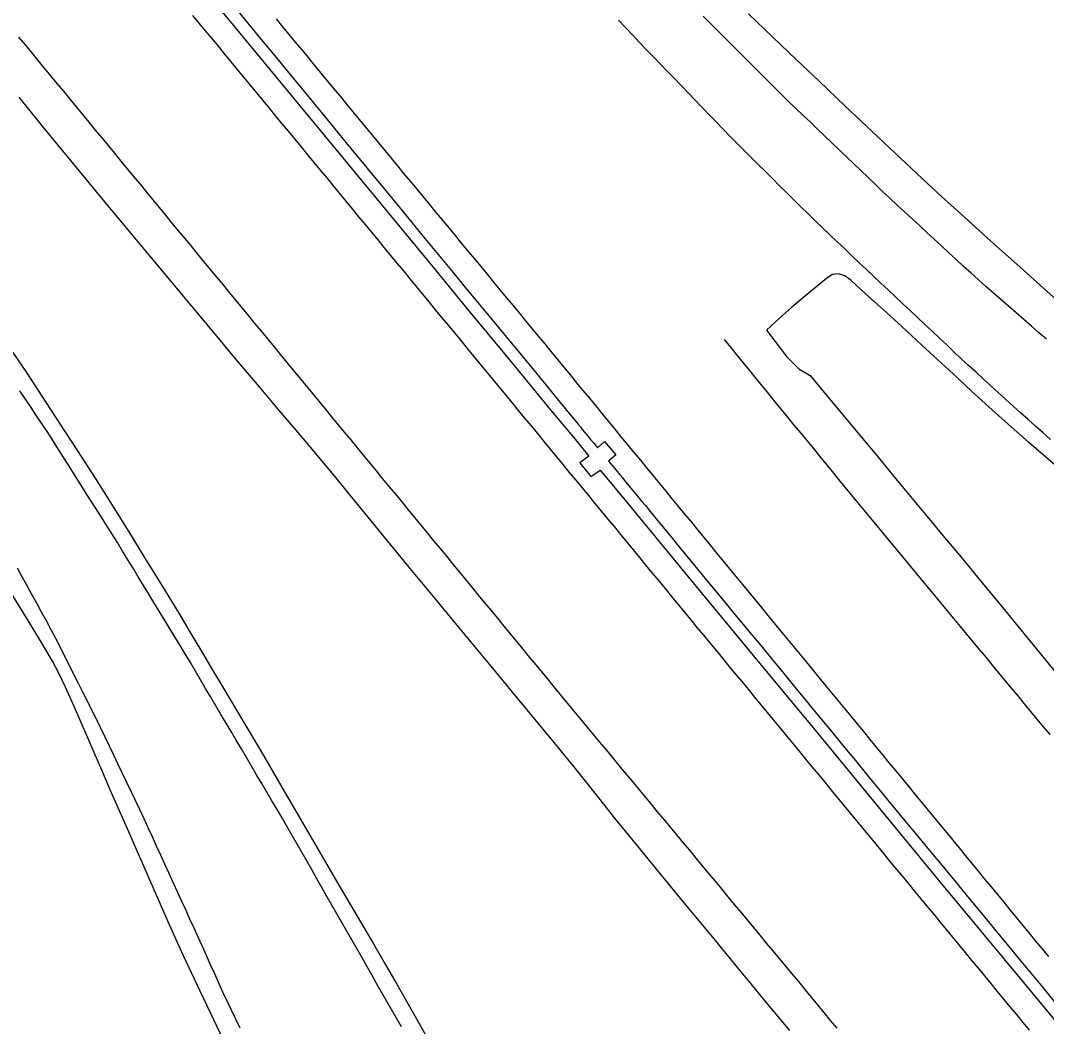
# Model space of a CAD drawing. Extents: x 1948091 to 1975253, y 787267 to 823306.
# Drawn here: x 1956406 to 1956661.5, y 813179 to 813429.5 of the extents above; entities that cross this region are included whole.
import ezdxf

# ---------------------------------------------------------------- set-up
doc = ezdxf.new("R2010")
doc.units = 0
doc.layers.add('RD_EX_Pavement_Markings', color=7, linetype='Continuous')
doc.layers.add('RD_EX_Road', color=7, linetype='Continuous')

msp = doc.modelspace()

# ---------------------------------------------------------------- linework, layer by layer
at = {"layer": 'RD_EX_Pavement_Markings'}
for points in [[(1956448.85, 813430.82), (1956450.45, 813428.89), (1956452.04, 813426.96), (1956453.63, 813425.04), (1956455.22, 813423.11), (1956456.81, 813421.18), (1956458.4, 813419.25), (1956459.99, 813417.32), (1956461.58, 813415.39), (1956463.17, 813413.46), (1956464.76, 813411.54), (1956466.35, 813409.61), (1956467.94, 813407.68), (1956469.53, 813405.75), (1956471.13, 813403.82), (1956472.72, 813401.89), (1956474.31, 813399.97), (1956475.9, 813398.04), (1956477.49, 813396.11), (1956479.08, 813394.18), (1956480.67, 813392.25), (1956482.26, 813390.32), (1956483.85, 813388.4), (1956485.44, 813386.47), (1956487.03, 813384.54), (1956488.62, 813382.61), (1956490.21, 813380.68), (1956491.8, 813378.75), (1956493.39, 813376.82), (1956494.98, 813374.89), (1956496.57, 813372.96), (1956498.16, 813371.03), (1956499.75, 813369.1), (1956501.34, 813367.17), (1956502.93, 813365.24), (1956504.52, 813363.31), (1956506.11, 813361.38), (1956507.7, 813359.45), (1956509.29, 813357.52), (1956510.88, 813355.6), (1956512.46, 813353.67), (1956514.05, 813351.74), (1956515.64, 813349.81), (1956517.23, 813347.88), (1956518.82, 813345.95), (1956520.41, 813344.02), (1956522, 813342.09), (1956523.59, 813340.16), (1956525.18, 813338.23), (1956526.77, 813336.3), (1956528.36, 813334.37), (1956529.95, 813332.44), (1956531.54, 813330.51), (1956533.13, 813328.58), (1956534.71, 813326.65), (1956536.3, 813324.72), (1956537.89, 813322.79), (1956539.48, 813320.86), (1956541.07, 813318.93), (1956542.66, 813317), (1956544.25, 813315.07), (1956545.84, 813313.14), (1956547.43, 813311.21), (1956549.02, 813309.28), (1956550.61, 813307.35), (1956552.2, 813305.42), (1956553.79, 813303.49), (1956555.37, 813301.56), (1956556.96, 813299.63), (1956558.55, 813297.7), (1956560.14, 813295.77), (1956561.73, 813293.85), (1956563.32, 813291.92), (1956564.91, 813289.99), (1956566.5, 813288.06), (1956568.09, 813286.13), (1956569.68, 813284.2), (1956571.27, 813282.27), (1956572.86, 813280.34), (1956574.45, 813278.41), (1956576.04, 813276.48), (1956577.63, 813274.55), (1956579.22, 813272.62), (1956580.81, 813270.7), (1956582.4, 813268.77), (1956583.99, 813266.84), (1956585.58, 813264.91), (1956587.17, 813262.98), (1956588.76, 813261.05), (1956590.35, 813259.12), (1956591.94, 813257.19), (1956593.53, 813255.26), (1956595.12, 813253.33), (1956596.71, 813251.41), (1956598.3, 813249.48), (1956599.89, 813247.55), (1956601.48, 813245.62), (1956603.07, 813243.69), (1956604.66, 813241.76), (1956606.25, 813239.83), (1956607.84, 813237.9), (1956609.43, 813235.97), (1956611.02, 813234.05), (1956612.61, 813232.12), (1956614.2, 813230.19), (1956615.79, 813228.26), (1956617.38, 813226.33), (1956618.97, 813224.4), (1956620.56, 813222.47), (1956622.15, 813220.54), (1956623.74, 813218.61), (1956625.33, 813216.68), (1956626.92, 813214.76), (1956628.52, 813212.83), (1956630.11, 813210.9), (1956631.7, 813208.97), (1956633.29, 813207.04), (1956634.88, 813205.11), (1956636.47, 813203.18), (1956638.06, 813201.25), (1956639.65, 813199.32), (1956641.24, 813197.4), (1956642.83, 813195.47), (1956644.42, 813193.54), (1956646.01, 813191.61), (1956647.6, 813189.68), (1956649.19, 813187.75), (1956650.78, 813185.82), (1956652.37, 813183.89), (1956653.96, 813181.96), (1956655.55, 813180.03), (1956657.13, 813178.1)], [(1956469.66, 813429.93), (1956471.25, 813428), (1956472.84, 813426.07), (1956474.44, 813424.15), (1956476.03, 813422.22), (1956477.62, 813420.29), (1956479.21, 813418.37), (1956480.8, 813416.44), (1956482.4, 813414.51), (1956483.99, 813412.58), (1956485.58, 813410.66), (1956487.17, 813408.73), (1956488.77, 813406.8), (1956490.36, 813404.88), (1956491.95, 813402.95), (1956493.54, 813401.02), (1956495.13, 813399.09), (1956496.73, 813397.17), (1956498.32, 813395.24), (1956499.91, 813393.31), (1956501.5, 813391.39), (1956503.1, 813389.46), (1956504.69, 813387.53), (1956506.28, 813385.6), (1956507.87, 813383.68), (1956509.47, 813381.75), (1956511.06, 813379.82), (1956512.65, 813377.9), (1956514.24, 813375.97), (1956515.83, 813374.04), (1956517.43, 813372.11), (1956519.02, 813370.19), (1956520.61, 813368.26), (1956522.2, 813366.33), (1956523.8, 813364.41), (1956525.39, 813362.48), (1956526.98, 813360.55), (1956528.57, 813358.62), (1956530.16, 813356.7), (1956531.76, 813354.77), (1956533.35, 813352.84), (1956534.94, 813350.91), (1956536.53, 813348.99), (1956538.12, 813347.06), (1956539.71, 813345.13), (1956541.3, 813343.19), (1956542.88, 813341.26), (1956544.47, 813339.33), (1956546.06, 813337.4), (1956547.65, 813335.47), (1956549.23, 813333.54), (1956550.82, 813331.61), (1956552.41, 813329.68), (1956554, 813327.74), (1956555.58, 813325.81), (1956557.17, 813323.88), (1956558.76, 813321.95), (1956560.35, 813320.02), (1956561.93, 813318.09), (1956563.52, 813316.16), (1956565.11, 813314.23), (1956566.69, 813312.29), (1956568.28, 813310.36), (1956569.87, 813308.43), (1956571.46, 813306.5), (1956573.04, 813304.57), (1956574.63, 813302.64), (1956576.22, 813300.71), (1956577.81, 813298.78), (1956579.39, 813296.84), (1956580.98, 813294.91), (1956582.57, 813292.98), (1956584.16, 813291.05), (1956585.74, 813289.12), (1956587.33, 813287.19), (1956588.92, 813285.26), (1956590.51, 813283.33), (1956592.09, 813281.39), (1956593.68, 813279.46), (1956595.27, 813277.53), (1956596.85, 813275.6), (1956598.44, 813273.67), (1956600.03, 813271.74), (1956601.62, 813269.81), (1956603.2, 813267.88), (1956604.79, 813265.94), (1956606.38, 813264.01), (1956607.97, 813262.08), (1956609.55, 813260.15), (1956611.14, 813258.22), (1956612.73, 813256.29), (1956614.32, 813254.36), (1956615.9, 813252.43), (1956617.49, 813250.49), (1956619.08, 813248.56), (1956620.67, 813246.63), (1956622.25, 813244.7), (1956623.84, 813242.77), (1956625.43, 813240.84), (1956627.01, 813238.91), (1956628.6, 813236.98), (1956630.19, 813235.05), (1956631.78, 813233.11), (1956633.36, 813231.18), (1956634.95, 813229.25), (1956636.54, 813227.32), (1956638.13, 813225.39), (1956639.71, 813223.46), (1956641.3, 813221.53), (1956642.89, 813219.6), (1956644.48, 813217.66), (1956646.06, 813215.73), (1956647.65, 813213.8), (1956649.24, 813211.87), (1956650.83, 813209.94), (1956652.41, 813208.01), (1956654, 813206.08), (1956655.59, 813204.15), (1956657.18, 813202.21), (1956658.76, 813200.28), (1956660.35, 813198.35), (1956661.94, 813196.42)], [(1956662.49, 813325.19), (1956660.62, 813326.84), (1956658.75, 813328.5), (1956656.87, 813330.16), (1956655, 813331.81), (1956653.14, 813333.48), (1956651.3, 813335.17), (1956649.46, 813336.86), (1956647.61, 813338.54), (1956645.77, 813340.23), (1956643.93, 813341.92), (1956642.08, 813343.6), (1956640.25, 813345.3), (1956638.43, 813347.01), (1956636.61, 813348.73), (1956634.79, 813350.44), (1956632.97, 813352.15), (1956631.15, 813353.87), (1956629.33, 813355.58), (1956627.51, 813357.29), (1956625.69, 813359.01), (1956623.87, 813360.72), (1956622.05, 813362.43), (1956620.23, 813364.15), (1956618.41, 813365.86), (1956616.59, 813367.57), (1956614.77, 813369.28), (1956612.95, 813371), (1956611.14, 813372.72), (1956609.33, 813374.44), (1956607.52, 813376.17), (1956605.71, 813377.89), (1956603.9, 813379.62), (1956602.11, 813381.36), (1956600.34, 813383.12), (1956598.56, 813384.88), (1956596.79, 813386.64), (1956595.02, 813388.4), (1956593.24, 813390.16), (1956591.47, 813391.93), (1956589.69, 813393.69), (1956587.92, 813395.45), (1956586.14, 813397.21), (1956584.37, 813398.97), (1956582.63, 813400.77), (1956580.9, 813402.56), (1956579.16, 813404.36), (1956577.43, 813406.16), (1956575.69, 813407.96), (1956573.95, 813409.76), (1956572.22, 813411.55), (1956570.48, 813413.35), (1956568.74, 813415.15), (1956567.01, 813416.95), (1956565.27, 813418.75), (1956563.53, 813420.54), (1956561.8, 813422.35), (1956560.08, 813424.16), (1956558.36, 813425.97), (1956556.64, 813427.78), (1956554.91, 813429.6)], [(1956661.46, 813350.14), (1956659.58, 813351.78), (1956657.7, 813353.42), (1956655.81, 813355.07), (1956653.93, 813356.71), (1956652.05, 813358.35), (1956650.17, 813360), (1956648.28, 813361.64), (1956646.4, 813363.28), (1956644.52, 813364.93), (1956642.67, 813366.61), (1956640.83, 813368.3), (1956638.99, 813370), (1956637.16, 813371.69), (1956635.32, 813373.39), (1956633.49, 813375.09), (1956631.65, 813376.78), (1956629.81, 813378.48), (1956627.98, 813380.17), (1956626.14, 813381.87), (1956624.31, 813383.57), (1956622.47, 813385.26), (1956620.66, 813386.99), (1956618.85, 813388.71), (1956617.05, 813390.44), (1956615.24, 813392.17), (1956613.43, 813393.89), (1956611.63, 813395.62), (1956609.82, 813397.35), (1956608.01, 813399.07), (1956606.2, 813400.8), (1956604.4, 813402.53), (1956602.59, 813404.26), (1956600.78, 813405.98), (1956598.98, 813407.71), (1956597.17, 813409.44), (1956595.4, 813411.2), (1956593.63, 813412.97), (1956591.86, 813414.73), (1956590.09, 813416.5), (1956588.33, 813418.27), (1956586.56, 813420.04), (1956584.79, 813421.8), (1956583.03, 813423.57), (1956581.26, 813425.34), (1956579.49, 813427.11), (1956577.72, 813428.88), (1956575.95, 813430.64)], [(1956609.31, 813178.59), (1956607.72, 813180.52), (1956606.13, 813182.45), (1956604.54, 813184.38), (1956602.95, 813186.31), (1956601.36, 813188.24), (1956599.78, 813190.17), (1956598.18, 813192.1), (1956596.58, 813194.02), (1956594.99, 813195.94), (1956593.39, 813197.87), (1956591.79, 813199.79), (1956590.2, 813201.71), (1956588.6, 813203.64), (1956587, 813205.56), (1956585.41, 813207.49), (1956583.81, 813209.41), (1956582.21, 813211.33), (1956580.62, 813213.26), (1956579.02, 813215.18), (1956577.43, 813217.1), (1956575.83, 813219.03), (1956574.23, 813220.95), (1956572.64, 813222.88), (1956571.04, 813224.8), (1956569.44, 813226.72), (1956567.85, 813228.65), (1956566.25, 813230.57), (1956564.65, 813232.49), (1956563.06, 813234.42), (1956561.46, 813236.34), (1956559.86, 813238.27), (1956558.27, 813240.19), (1956556.67, 813242.11), (1956555.07, 813244.04), (1956553.48, 813245.96), (1956551.88, 813247.88), (1956550.29, 813249.81), (1956548.69, 813251.73), (1956547.09, 813253.65), (1956545.5, 813255.58), (1956543.9, 813257.5), (1956542.31, 813259.43), (1956540.72, 813261.36), (1956539.14, 813263.3), (1956537.55, 813265.23), (1956535.96, 813267.16), (1956534.37, 813269.09), (1956532.78, 813271.02), (1956531.19, 813272.95), (1956529.61, 813274.88), (1956528.02, 813276.81), (1956526.43, 813278.74), (1956524.84, 813280.67), (1956523.25, 813282.6), (1956521.66, 813284.53), (1956520.08, 813286.46), (1956518.49, 813288.39), (1956516.9, 813290.32), (1956515.31, 813292.25), (1956513.72, 813294.18), (1956512.14, 813296.11), (1956510.55, 813298.04), (1956508.96, 813299.97), (1956507.37, 813301.91), (1956505.78, 813303.84), (1956504.19, 813305.77), (1956502.61, 813307.7), (1956501.02, 813309.63), (1956499.43, 813311.56), (1956497.84, 813313.49), (1956496.25, 813315.42), (1956494.66, 813317.35), (1956493.08, 813319.28), (1956491.49, 813321.21), (1956489.9, 813323.14), (1956488.31, 813325.07), (1956486.72, 813327), (1956485.13, 813328.93), (1956483.55, 813330.86), (1956481.96, 813332.79), (1956480.37, 813334.72), (1956478.78, 813336.65), (1956477.19, 813338.58), (1956475.6, 813340.51), (1956474.02, 813342.44), (1956472.43, 813344.37), (1956470.84, 813346.3), (1956469.25, 813348.23), (1956467.66, 813350.16), (1956466.07, 813352.09), (1956464.48, 813354.02), (1956462.89, 813355.95), (1956461.3, 813357.88), (1956459.71, 813359.81), (1956458.12, 813361.74), (1956456.53, 813363.67), (1956454.94, 813365.6), (1956453.35, 813367.52), (1956451.76, 813369.45), (1956450.17, 813371.38), (1956448.58, 813373.31), (1956446.99, 813375.24), (1956445.4, 813377.17), (1956443.81, 813379.1), (1956442.22, 813381.03), (1956440.63, 813382.96), (1956439.04, 813384.89), (1956437.45, 813386.82), (1956435.86, 813388.75), (1956434.27, 813390.67), (1956432.68, 813392.6), (1956431.09, 813394.53), (1956429.5, 813396.46), (1956427.91, 813398.39), (1956426.32, 813400.32), (1956424.73, 813402.25), (1956423.14, 813404.18), (1956421.55, 813406.11), (1956419.96, 813408.04), (1956418.37, 813409.97), (1956416.78, 813411.9), (1956415.19, 813413.83), (1956413.6, 813415.75), (1956412.01, 813417.68), (1956410.42, 813419.61), (1956408.83, 813421.54), (1956407.24, 813423.47), (1956405.65, 813425.4)], [(1956581.21, 813350.11), (1956582.79, 813348.17), (1956584.37, 813346.23), (1956585.95, 813344.3), (1956587.53, 813342.36), (1956589.11, 813340.42), (1956590.69, 813338.49), (1956592.28, 813336.55), (1956593.86, 813334.61), (1956595.44, 813332.68), (1956597.02, 813330.74), (1956598.6, 813328.8), (1956600.18, 813326.87), (1956601.76, 813324.93), (1956603.34, 813322.99), (1956604.92, 813321.06), (1956606.5, 813319.12), (1956608.08, 813317.18), (1956609.66, 813315.25), (1956611.25, 813313.32), (1956612.84, 813311.39), (1956614.44, 813309.46), (1956616.03, 813307.54), (1956617.63, 813305.61), (1956619.22, 813303.69), (1956620.81, 813301.76), (1956622.41, 813299.84), (1956624, 813297.91), (1956625.6, 813295.98), (1956627.19, 813294.06), (1956628.79, 813292.13), (1956630.38, 813290.21), (1956631.97, 813288.28), (1956633.57, 813286.36), (1956635.16, 813284.43), (1956636.76, 813282.51), (1956638.35, 813280.58), (1956639.94, 813278.65), (1956641.54, 813276.73), (1956643.13, 813274.8), (1956644.73, 813272.88), (1956646.32, 813270.95), (1956647.91, 813269.03), (1956649.51, 813267.1), (1956651.1, 813265.18), (1956652.7, 813263.25), (1956654.29, 813261.33), (1956655.89, 813259.4), (1956657.48, 813257.48), (1956659.08, 813255.55), (1956660.67, 813253.63), (1956662.27, 813251.7)], [(1956500.89, 813178.89), (1956499.65, 813181.06), (1956498.41, 813183.22), (1956497.17, 813185.39), (1956495.93, 813187.56), (1956494.69, 813189.73), (1956493.46, 813191.9), (1956492.22, 813194.07), (1956490.98, 813196.23), (1956489.74, 813198.4), (1956488.5, 813200.57), (1956487.27, 813202.74), (1956486.03, 813204.91), (1956484.79, 813207.08), (1956483.55, 813209.25), (1956482.32, 813211.42), (1956481.08, 813213.58), (1956479.84, 813215.75), (1956478.6, 813217.92), (1956477.37, 813220.09), (1956476.13, 813222.26), (1956474.89, 813224.43), (1956473.65, 813226.6), (1956472.41, 813228.76), (1956471.17, 813230.93), (1956469.9, 813233.08), (1956468.63, 813235.23), (1956467.36, 813237.38), (1956466.09, 813239.53), (1956464.82, 813241.68), (1956463.55, 813243.83), (1956462.28, 813245.98), (1956461.01, 813248.13), (1956459.74, 813250.28), (1956458.48, 813252.43), (1956457.21, 813254.58), (1956455.93, 813256.73), (1956454.66, 813258.88), (1956453.39, 813261.03), (1956452.12, 813263.18), (1956450.85, 813265.33), (1956449.58, 813267.48), (1956448.31, 813269.63), (1956447.04, 813271.78), (1956445.76, 813273.92), (1956444.46, 813276.06), (1956443.16, 813278.19), (1956441.86, 813280.32), (1956440.56, 813282.45), (1956439.26, 813284.58), (1956437.95, 813286.71), (1956436.65, 813288.84), (1956435.35, 813290.97), (1956434.05, 813293.11), (1956432.75, 813295.24), (1956431.45, 813297.37), (1956430.14, 813299.5), (1956428.83, 813301.62), (1956427.49, 813303.73), (1956426.16, 813305.84), (1956424.83, 813307.96), (1956423.49, 813310.07), (1956422.16, 813312.18), (1956420.83, 813314.29), (1956419.49, 813316.4), (1956418.16, 813318.51), (1956416.82, 813320.63), (1956415.49, 813322.74), (1956414.16, 813324.85), (1956412.8, 813326.95), (1956411.42, 813329.03), (1956410.03, 813331.11), (1956408.65, 813333.19), (1956407.27, 813335.27), (1956405.89, 813337.35)], [(1956460.75, 813178.55), (1956459.65, 813180.79), (1956458.56, 813183.04), (1956457.46, 813185.28), (1956456.42, 813187.55), (1956455.4, 813189.83), (1956454.38, 813192.11), (1956453.35, 813194.39), (1956452.33, 813196.67), (1956451.31, 813198.95), (1956450.28, 813201.22), (1956449.26, 813203.5), (1956448.22, 813205.77), (1956447.18, 813208.04), (1956446.14, 813210.31), (1956445.1, 813212.58), (1956444.06, 813214.85), (1956443.02, 813217.12), (1956441.98, 813219.4), (1956440.94, 813221.67), (1956439.9, 813223.94), (1956438.86, 813226.21), (1956437.82, 813228.48), (1956436.78, 813230.75), (1956435.72, 813233.01), (1956434.64, 813235.26), (1956433.57, 813237.52), (1956432.49, 813239.77), (1956431.42, 813242.03), (1956430.35, 813244.28), (1956429.27, 813246.54), (1956428.2, 813248.79), (1956427.12, 813251.05), (1956426.04, 813253.3), (1956424.92, 813255.53), (1956423.8, 813257.76), (1956422.69, 813260), (1956421.57, 813262.23), (1956420.45, 813264.46), (1956419.33, 813266.7), (1956418.22, 813268.93), (1956417.1, 813271.16), (1956415.98, 813273.4), (1956414.86, 813275.63), (1956413.68, 813277.83), (1956412.47, 813280.01), (1956411.27, 813282.2), (1956410.06, 813284.39), (1956408.85, 813286.58), (1956407.65, 813288.76), (1956406.44, 813290.95), (1956405.24, 813293.14)]]:
    msp.add_lwpolyline(points, dxfattribs=at)
at = {"layer": 'RD_EX_Road'}
for points in [[(1956452.27, 813436.59), (1956464.93, 813421.16), (1956475.6, 813408.25), (1956486.27, 813395.37), (1956497.31, 813381.96), (1956507.93, 813369.08), (1956517.57, 813357.3), (1956527.76, 813345.02), (1956538.65, 813331.77), (1956544.07, 813325.37), (1956547.54, 813321.06), (1956545.32, 813319.4), (1956548.02, 813315.95), (1956550.32, 813317.57), (1956556.51, 813310.13), (1956572.66, 813290.51), (1956588.86, 813270.92), (1956603.43, 813253.26), (1956618.39, 813235.12), (1956634.93, 813215.01), (1956650.39, 813196.38), (1956664.61, 813179.23)], [(1956458.63, 813433.67), (1956462.51, 813428.96), (1956466.35, 813424.3), (1956470.16, 813419.7), (1956473.87, 813415.2), (1956477.45, 813410.86), (1956480.9, 813406.67), (1956484.21, 813402.64), (1956487.44, 813398.69), (1956490.66, 813394.78), (1956493.85, 813390.9), (1956497.03, 813387.04), (1956500.21, 813383.18), (1956503.45, 813379.26), (1956506.72, 813375.28), (1956510.04, 813371.25), (1956513.31, 813367.28), (1956516.44, 813363.48), (1956519.42, 813359.87), (1956522.27, 813356.44), (1956525.05, 813353.08), (1956527.84, 813349.7), (1956530.64, 813346.29), (1956533.46, 813342.86), (1956536.06, 813339.69), (1956538.23, 813337.04), (1956539.97, 813334.93), (1956541.28, 813333.36), (1956542.31, 813332.11), (1956543.24, 813330.99), (1956544.07, 813329.98), (1956544.78, 813329.09), (1956545.41, 813328.31), (1956545.97, 813327.61), (1956546.46, 813327.01), (1956546.88, 813326.49), (1956547.34, 813325.92), (1956547.96, 813325.18), (1956548.74, 813324.24), (1956549.68, 813323.13), (1956551.42, 813324.68), (1956554.22, 813321.36), (1956552.43, 813319.83), (1956553.45, 813318.59), (1956554.29, 813317.56), (1956554.56, 813317.23), (1956555.78, 813315.76), (1956557.1, 813314.16), (1956558.41, 813312.58), (1956559.59, 813311.14), (1956560.65, 813309.85), (1956561.59, 813308.72), (1956562.79, 813307.25), (1956564.65, 813304.99), (1956567.16, 813301.93), (1956570.33, 813298.08), (1956573.81, 813293.85), (1956577.24, 813289.69), (1956580.63, 813285.58), (1956583.97, 813281.54), (1956587.22, 813277.61), (1956590.31, 813273.87), (1956593.25, 813270.3), (1956596.03, 813266.91), (1956598.79, 813263.55), (1956601.65, 813260.08), (1956604.61, 813256.48), (1956607.67, 813252.77), (1956610.78, 813249), (1956613.88, 813245.23), (1956616.98, 813241.46), (1956620.08, 813237.69), (1956623.16, 813233.94), (1956626.23, 813230.22), (1956629.27, 813226.53), (1956632.31, 813222.87), (1956635.38, 813219.16), (1956638.54, 813215.33), (1956641.81, 813211.38), (1956645.16, 813207.31), (1956648.5, 813203.27), (1956651.69, 813199.4), (1956654.74, 813195.71), (1956657.65, 813192.2), (1956660.51, 813188.75), (1956663.41, 813185.23)], [(1956587.31, 813431.21), (1956593.33, 813425.42), (1956599.16, 813419.83), (1956604.84, 813414.39), (1956611.32, 813408.23), (1956615.22, 813404.55), (1956619.56, 813400.48), (1956623.82, 813396.5), (1956630.55, 813390.2), (1956635.34, 813385.74), (1956640.95, 813380.61), (1956647.64, 813374.61), (1956654.04, 813368.87), (1956659.89, 813363.65), (1956664.78, 813359.25)], [(1956597.54, 813178), (1956591.21, 813185.67), (1956587.95, 813189.63), (1956584.64, 813193.64), (1956581.31, 813197.68), (1956577.95, 813201.74), (1956574.57, 813205.84), (1956571.26, 813209.84), (1956565.17, 813217.22), (1956559.69, 813223.88), (1956554.35, 813230.49), (1956549.07, 813237.15), (1956543.8, 813243.72), (1956538.53, 813250.16), (1956533.33, 813256.49), (1956528.21, 813262.68), (1956523.18, 813268.77), (1956518.26, 813274.73), (1956513.51, 813280.46), (1956508.83, 813286.1), (1956503.48, 813292.59), (1956497.41, 813299.98), (1956491.12, 813307.66), (1956484.83, 813315.33), (1956479.52, 813321.73), (1956475.13, 813326.9), (1956470.51, 813332.35), (1956465.49, 813338.29), (1956460.15, 813344.64), (1956454.56, 813351.32), (1956449.06, 813357.92), (1956443.68, 813364.38), (1956438.26, 813370.89), (1956432.84, 813377.39), (1956427.84, 813383.41), (1956423.15, 813389.09), (1956417.72, 813395.7), (1956411.54, 813403.26), (1956405.67, 813410.42)], [(1956664.79, 813317.77), (1956660.72, 813321.31), (1956657.01, 813324.54), (1956651.17, 813329.67), (1956647.11, 813333.3), (1956642.83, 813337.24), (1956638.03, 813341.72), (1956634.43, 813345.07), (1956630.46, 813348.72), (1956625.44, 813353.32), (1956620.69, 813357.62), (1956616.43, 813361.5), (1956612.85, 813364.8), (1956611.25, 813365.97), (1956609.7, 813366.46), (1956608.2, 813366.26), (1956606.74, 813365.38), (1956604.39, 813363.39), (1956603.07, 813362.32), (1956597.96, 813358.07), (1956595.03, 813355.43), (1956591.78, 813352.39), (1956595.03, 813348.19), (1956596.76, 813345.89), (1956599.8, 813342.75), (1956602.65, 813341.15), (1956606.98, 813335.93), (1956611.18, 813330.86), (1956615.25, 813325.94), (1956619.2, 813321.18), (1956623.15, 813316.42), (1956627.21, 813311.52), (1956631.38, 813306.49), (1956635.66, 813301.32), (1956640.18, 813295.87), (1956645.03, 813289.98), (1956650.24, 813283.66), (1956655.78, 813276.9), (1956661.37, 813270.09), (1956666.7, 813263.59)], [(1956404.1, 813346.87), (1956407.48, 813341.84), (1956411.35, 813336.02), (1956415.69, 813329.37), (1956420.22, 813322.38), (1956424.61, 813315.53), (1956428.85, 813308.81), (1956432.96, 813302.23), (1956437.01, 813295.67), (1956441.1, 813289.01), (1956445.67, 813281.5), (1956448.29, 813277.13), (1956451.13, 813272.35), (1956453.99, 813267.53), (1956456.65, 813263.06), (1956461.38, 813255.12), (1956465.92, 813247.46), (1956470.86, 813239.03), (1956475.83, 813230.48), (1956480.45, 813222.5), (1956485.3, 813214.18), (1956488.01, 813209.56), (1956490.92, 813204.64), (1956493.9, 813199.57), (1956496.83, 813194.54), (1956499.71, 813189.54), (1956502.53, 813184.58), (1956505.27, 813179.73), (1956507.89, 813175.08)], [(1956456.44, 813175.93), (1956453.41, 813182.25), (1956450.77, 813187.8), (1956446.63, 813196.62), (1956443.11, 813204.36), (1956439.32, 813213), (1956437.3, 813217.64), (1956435.18, 813222.48), (1956432.97, 813227.52), (1956430.66, 813232.75), (1956428.38, 813237.93), (1956426.24, 813242.8), (1956422.42, 813251.6), (1956419.36, 813258.66), (1956417.21, 813263.51), (1956415.56, 813267.01), (1956413.99, 813270.01), (1956411.77, 813273.81), (1956408.17, 813279.72), (1956403.53, 813287.29)]]:
    msp.add_lwpolyline(points, dxfattribs=at)

doc.saveas('drawing.dxf')
